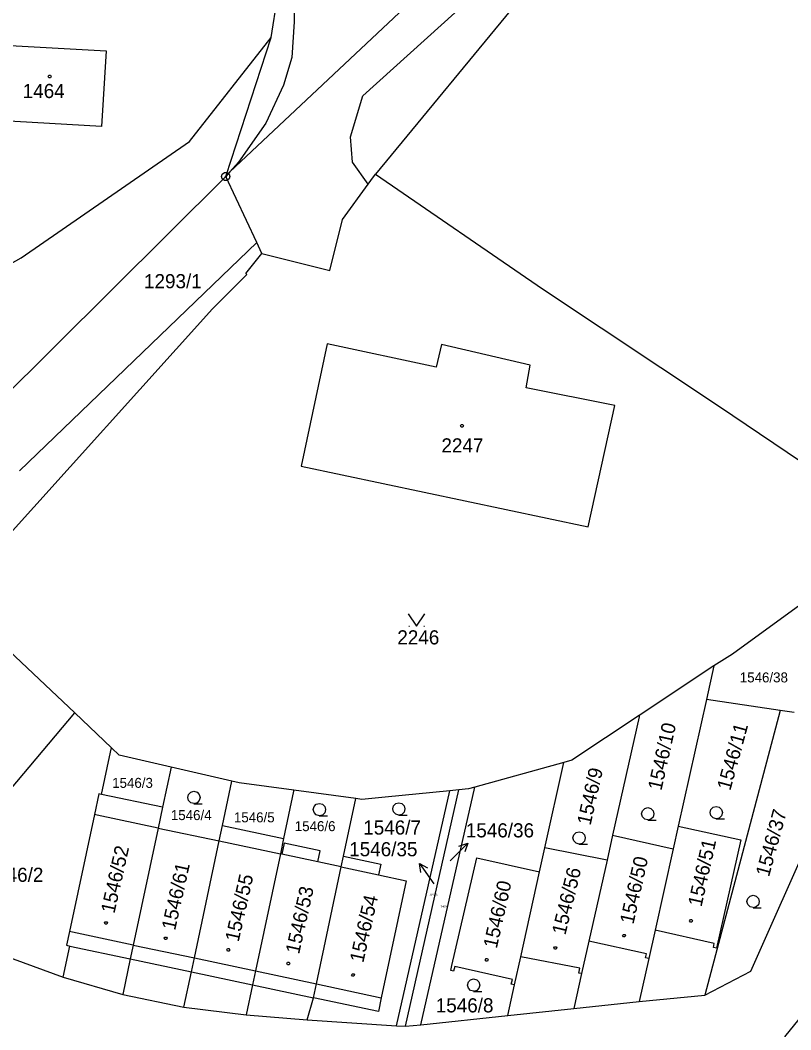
# Model space of a CAD drawing. Extents: x -609861 to -605046, y -1120287 to -1116307.
# Drawn here: x -606743.1 to -606650.3, y -1118876.3 to -1118754.8 of the extents above; entities that cross this region are included whole.
import ezdxf

# ---------------------------------------------------------------- set-up
doc = ezdxf.new("R2010")
doc.units = 0
for name, color, linetype in [('Vrstva 1', 7, 'Continuous'), ('Vrstva 2', 7, 'Continuous'), ('Vrstva 3', 7, 'Continuous'), ('Vrstva 4', 7, 'Continuous'), ('Vrstva 5', 7, 'Continuous'), ('Vrstva 7', 7, 'Continuous'), ('Vrstva 8', 7, 'Continuous')]:
    doc.layers.add(name, color=color, linetype=linetype)

msp = doc.modelspace()

# ---------------------------------------------------------------- linework, layer by layer
at = {"layer": 'Vrstva 1'}
for p, q in [((-606672.04, -1118739.04), (-606700.35, -1118773.35)), ((-606712.91, -1118756.9), (-606712, -1118751.17)), ((-606697.5, -1118753.9), (-606717.86, -1118773.05)), ((-606745.8, -1118757.78), (-606732.78, -1118758.49)), ((-606722.71, -1118769.38), (-606712.91, -1118756.9)), ((-606718.33, -1118773.49), (-606712.91, -1118756.9)), ((-606732.78, -1118758.49), (-606733.32, -1118767.58)), ((-606733.32, -1118767.58), (-606746.41, -1118766.85)), ((-606743.02, -1118783.41), (-606722.71, -1118769.38)), ((-606718.37, -1118773.62), (-606751.84, -1118806.84)), ((-606718.37, -1118773.62), (-606718.33, -1118773.49)), ((-606714.64, -1118781.57), (-606718.37, -1118773.62)), ((-606717.86, -1118773.05), (-606718.33, -1118773.49)), ((-606700.9, -1118774.11), (-606700.35, -1118773.35)), ((-606700.35, -1118773.35), (-606680.21, -1118787.11)), ((-606704.29, -1118778.8), (-606701.2, -1118774.52)), ((-606701.2, -1118774.52), (-606700.9, -1118774.11)), ((-606705.85, -1118784.93), (-606704.29, -1118778.8)), ((-606714.64, -1118781.57), (-606743.22, -1118809.02)), ((-606714.03, -1118782.87), (-606714.64, -1118781.57)), ((-606752.27, -1118788.61), (-606743.02, -1118783.41)), ((-606715.96, -1118785.29), (-606714.03, -1118782.87)), ((-606714.03, -1118782.87), (-606705.85, -1118784.93)), ((-606719.97, -1118789.52), (-606715.81, -1118785.41)), ((-606715.81, -1118785.41), (-606715.96, -1118785.29)), ((-606680.21, -1118787.11), (-606658.92, -1118801.27)), ((-606751.28, -1118824.26), (-606719.97, -1118789.52)), ((-606706.17, -1118793.74), (-606709.3, -1118808.48)), ((-606693.01, -1118796.54), (-606706.17, -1118793.74)), ((-606692.37, -1118793.83), (-606693.01, -1118796.54)), ((-606681.69, -1118796.31), (-606692.37, -1118793.83)), ((-606682.18, -1118799.05), (-606681.69, -1118796.31)), ((-606671.52, -1118801.17), (-606682.18, -1118799.05)), ((-606674.74, -1118815.77), (-606671.52, -1118801.17)), ((-606658.92, -1118801.27), (-606641.12, -1118813.3)), ((-606709.3, -1118808.48), (-606674.74, -1118815.77)), ((-606736.55, -1118838.17), (-606751.28, -1118824.26)), ((-606648.8, -1118824.86), (-606657.35, -1118831.09)), ((-606657.35, -1118831.09), (-606659.58, -1118832.49)), ((-606659.58, -1118832.49), (-606668.56, -1118838.48)), ((-606659.58, -1118832.49), (-606660.48, -1118836.54)), ((-606660.48, -1118836.54), (-606663.87, -1118851.77)), ((-606651.58, -1118837.86), (-606660.48, -1118836.54)), ((-606651.58, -1118837.86), (-606660.66, -1118872.13)), ((-606649.9, -1118838.12), (-606651.58, -1118837.86)), ((-606759.1, -1118864.93), (-606736.55, -1118838.17)), ((-606732.13, -1118842.35), (-606736.55, -1118838.17)), ((-606668.56, -1118838.48), (-606676.69, -1118843.85)), ((-606668.59, -1118838.63), (-606671.79, -1118852.87)), ((-606668.56, -1118838.48), (-606668.59, -1118838.63)), ((-606733.32, -1118847.96), (-606732.25, -1118842.88)), ((-606732.25, -1118842.88), (-606732.13, -1118842.35)), ((-606731.18, -1118843.25), (-606732.13, -1118842.35)), ((-606724.95, -1118844.69), (-606731.18, -1118843.25)), ((-606677.67, -1118844.12), (-606688.38, -1118847.09)), ((-606679.94, -1118854.41), (-606677.67, -1118844.12)), ((-606676.69, -1118843.85), (-606677.67, -1118844.12)), ((-606724.95, -1118844.69), (-606725.97, -1118849.52)), ((-606717.63, -1118846.38), (-606724.95, -1118844.69)), ((-606718.76, -1118851.7), (-606717.63, -1118846.38)), ((-606716.73, -1118846.59), (-606717.63, -1118846.38)), ((-606710.16, -1118847.47), (-606716.73, -1118846.59)), ((-606710.19, -1118847.59), (-606711.4, -1118853.26)), ((-606710.16, -1118847.47), (-606710.19, -1118847.59)), ((-606702.7, -1118848.47), (-606710.16, -1118847.47)), ((-606691.37, -1118847.52), (-606699.17, -1118848.29)), ((-606697.82, -1118875.8), (-606691.37, -1118847.52)), ((-606696.73, -1118875.87), (-606690.28, -1118847.41)), ((-606694.89, -1118875.68), (-606688.38, -1118847.09)), ((-606690.28, -1118847.41), (-606691.37, -1118847.52)), ((-606689.15, -1118847.3), (-606690.28, -1118847.41)), ((-606688.38, -1118847.09), (-606689.15, -1118847.3)), ((-606733.65, -1118847.88), (-606734.18, -1118850.38)), ((-606733.32, -1118847.96), (-606733.65, -1118847.88)), ((-606725.97, -1118849.52), (-606733.32, -1118847.96)), ((-606704.19, -1118855.41), (-606702.7, -1118848.47)), ((-606701.97, -1118848.57), (-606702.7, -1118848.47)), ((-606699.17, -1118848.29), (-606701.97, -1118848.57)), ((-606725.97, -1118849.52), (-606726.5, -1118852.02)), ((-606655.14, -1118869.24), (-606646.48, -1118849.73)), ((-606734.18, -1118850.38), (-606737.19, -1118864.46)), ((-606726.5, -1118852.02), (-606729.51, -1118866.1)), ((-606726.5, -1118852.02), (-606719.16, -1118853.56)), ((-606719.16, -1118853.56), (-606718.76, -1118851.7)), ((-606718.76, -1118851.7), (-606711.4, -1118853.26)), ((-606663.87, -1118851.77), (-606664.47, -1118854.5)), ((-606663.87, -1118851.77), (-606656.35, -1118853.44)), ((-606722.14, -1118867.65), (-606719.16, -1118853.56)), ((-606711.4, -1118853.26), (-606711.79, -1118855.12)), ((-606711.32, -1118853.84), (-606711.6, -1118855.16)), ((-606707.01, -1118854.76), (-606711.32, -1118853.84)), ((-606671.79, -1118852.87), (-606672.45, -1118855.89)), ((-606671.79, -1118852.87), (-606664.47, -1118854.5)), ((-606656.35, -1118853.44), (-606659.25, -1118866.47)), ((-606711.79, -1118855.12), (-606714.79, -1118869.21)), ((-606711.6, -1118855.16), (-606711.79, -1118855.12)), ((-606707.29, -1118856.08), (-606707.01, -1118854.76)), ((-606680.58, -1118857.3), (-606679.94, -1118854.41)), ((-606672.45, -1118855.89), (-606679.94, -1118854.41)), ((-606664.47, -1118854.5), (-606666.66, -1118864.31)), ((-606704.46, -1118856.68), (-606707.29, -1118856.08)), ((-606704.46, -1118856.68), (-606704.19, -1118855.41)), ((-606704.19, -1118855.41), (-606699.69, -1118856.37)), ((-606691.12, -1118868.57), (-606688.14, -1118855.59)), ((-606688.14, -1118855.59), (-606680.58, -1118857.3)), ((-606672.45, -1118855.89), (-606674.63, -1118865.61)), ((-606707.45, -1118870.77), (-606704.46, -1118856.68)), ((-606699.69, -1118856.37), (-606699.96, -1118857.64)), ((-606682.84, -1118867.5), (-606680.58, -1118857.3)), ((-606699.96, -1118857.64), (-606696.63, -1118858.35)), ((-606696.63, -1118858.35), (-606699.63, -1118872.43)), ((-606737.19, -1118864.46), (-606737.54, -1118866.12)), ((-606666.66, -1118864.31), (-606667.42, -1118867.73)), ((-606659.53, -1118865.9), (-606666.66, -1118864.31)), ((-606674.63, -1118865.61), (-606675.51, -1118869.53)), ((-606659.63, -1118866.38), (-606659.53, -1118865.9)), ((-606737.94, -1118869.96), (-606737.15, -1118866.21)), ((-606737.54, -1118866.12), (-606737.15, -1118866.21)), ((-606729.51, -1118866.1), (-606729.86, -1118867.76)), ((-606659.25, -1118866.47), (-606659.63, -1118866.38)), ((-606745.17, -1118867.33), (-606737.94, -1118869.96)), ((-606729.86, -1118867.76), (-606730.77, -1118872.04)), ((-606722.5, -1118869.32), (-606722.14, -1118867.65)), ((-606683.59, -1118870.9), (-606682.84, -1118867.5)), ((-606667.42, -1118867.73), (-606668.56, -1118872.88)), ((-606723.4, -1118873.58), (-606722.5, -1118869.32)), ((-606714.79, -1118869.21), (-606715.14, -1118870.87)), ((-606691.26, -1118869.16), (-606691.12, -1118868.57)), ((-606690.92, -1118869.24), (-606691.26, -1118869.16)), ((-606690.79, -1118868.66), (-606690.92, -1118869.24)), ((-606683.85, -1118870.23), (-606690.79, -1118868.66)), ((-606675.51, -1118869.53), (-606676.44, -1118873.73)), ((-606660.66, -1118872.13), (-606655.14, -1118869.24)), ((-606737.94, -1118869.96), (-606730.77, -1118872.04)), ((-606715.14, -1118870.87), (-606715.91, -1118874.48)), ((-606707.81, -1118872.43), (-606707.45, -1118870.77)), ((-606684.4, -1118874.58), (-606683.59, -1118870.9)), ((-606683.98, -1118870.81), (-606683.85, -1118870.23)), ((-606683.59, -1118870.9), (-606683.98, -1118870.81)), ((-606730.77, -1118872.04), (-606723.4, -1118873.58)), ((-606668.56, -1118872.88), (-606660.66, -1118872.13)), ((-606708.55, -1118875.1), (-606707.81, -1118872.43)), ((-606699.98, -1118874.09), (-606707.81, -1118872.43)), ((-606699.63, -1118872.43), (-606699.98, -1118874.09)), ((-606676.44, -1118873.73), (-606668.56, -1118872.88)), ((-606647.64, -1118872.9), (-606651.07, -1118877.13)), ((-606723.4, -1118873.58), (-606715.91, -1118874.48)), ((-606715.91, -1118874.48), (-606708.55, -1118875.1)), ((-606684.4, -1118874.58), (-606676.44, -1118873.73)), ((-606708.55, -1118875.1), (-606697.82, -1118875.8)), ((-606696.73, -1118875.87), (-606694.89, -1118875.68)), ((-606694.89, -1118875.68), (-606684.4, -1118874.58)), ((-606697.82, -1118875.8), (-606696.73, -1118875.87))]:
    msp.add_line(p, q, dxfattribs=at)
at = {"layer": 'Vrstva 3'}
for p, q in [((-606696.33, -1118827.72), (-606696.23, -1118827.72)), ((-606694.53, -1118827.72), (-606694.43, -1118827.72))]:
    msp.add_line(p, q, dxfattribs=at)
for points in [[(-606696.38, -1118826.22), (-606695.38, -1118827.72), (-606694.38, -1118826.22)], [(-606722.18, -1118849.07), (-606722.56, -1118848.97), (-606722.83, -1118848.7), (-606722.93, -1118848.33), (-606722.83, -1118847.96), (-606722.56, -1118847.69), (-606722.19, -1118847.59), (-606721.82, -1118847.69), (-606721.55, -1118847.96), (-606721.45, -1118848.34), (-606721.55, -1118848.72), (-606721.82, -1118848.99), (-606722.2, -1118849.09), (-606721.2, -1118849.09)], [(-606707.08, -1118850.53), (-606707.46, -1118850.43), (-606707.73, -1118850.16), (-606707.83, -1118849.79), (-606707.73, -1118849.42), (-606707.46, -1118849.15), (-606707.09, -1118849.05), (-606706.72, -1118849.15), (-606706.45, -1118849.42), (-606706.35, -1118849.8), (-606706.45, -1118850.18), (-606706.72, -1118850.45), (-606707.1, -1118850.55), (-606706.1, -1118850.55)], [(-606697.51, -1118850.45), (-606697.89, -1118850.35), (-606698.16, -1118850.08), (-606698.26, -1118849.71), (-606698.16, -1118849.34), (-606697.89, -1118849.07), (-606697.52, -1118848.97), (-606697.15, -1118849.07), (-606696.88, -1118849.34), (-606696.78, -1118849.72), (-606696.88, -1118850.1), (-606697.15, -1118850.37), (-606697.53, -1118850.47), (-606696.53, -1118850.47)], [(-606667.53, -1118851.04), (-606667.91, -1118850.94), (-606668.18, -1118850.67), (-606668.28, -1118850.3), (-606668.18, -1118849.93), (-606667.91, -1118849.66), (-606667.54, -1118849.56), (-606667.17, -1118849.66), (-606666.9, -1118849.93), (-606666.8, -1118850.31), (-606666.9, -1118850.69), (-606667.17, -1118850.96), (-606667.55, -1118851.06), (-606666.55, -1118851.06)], [(-606659.29, -1118850.89), (-606659.67, -1118850.79), (-606659.94, -1118850.52), (-606660.04, -1118850.15), (-606659.94, -1118849.78), (-606659.67, -1118849.51), (-606659.3, -1118849.41), (-606658.93, -1118849.51), (-606658.66, -1118849.78), (-606658.56, -1118850.16), (-606658.66, -1118850.54), (-606658.93, -1118850.81), (-606659.31, -1118850.91), (-606658.31, -1118850.91)], [(-606675.8, -1118853.94), (-606676.18, -1118853.84), (-606676.45, -1118853.57), (-606676.55, -1118853.2), (-606676.45, -1118852.83), (-606676.18, -1118852.56), (-606675.81, -1118852.46), (-606675.44, -1118852.56), (-606675.17, -1118852.83), (-606675.07, -1118853.21), (-606675.17, -1118853.59), (-606675.44, -1118853.86), (-606675.82, -1118853.96), (-606674.82, -1118853.96)], [(-606654.85, -1118861.59), (-606655.23, -1118861.49), (-606655.5, -1118861.22), (-606655.6, -1118860.85), (-606655.5, -1118860.48), (-606655.23, -1118860.21), (-606654.86, -1118860.11), (-606654.49, -1118860.21), (-606654.22, -1118860.48), (-606654.12, -1118860.86), (-606654.22, -1118861.24), (-606654.49, -1118861.51), (-606654.87, -1118861.61), (-606653.87, -1118861.61)], [(-606688.5, -1118871.65), (-606688.88, -1118871.55), (-606689.15, -1118871.28), (-606689.25, -1118870.91), (-606689.15, -1118870.54), (-606688.88, -1118870.27), (-606688.51, -1118870.17), (-606688.14, -1118870.27), (-606687.87, -1118870.54), (-606687.77, -1118870.92), (-606687.87, -1118871.3), (-606688.14, -1118871.57), (-606688.52, -1118871.67), (-606687.52, -1118871.67)]]:
    msp.add_lwpolyline(points, dxfattribs=at)
at = {"layer": 'Vrstva 4'}
for p, q in [((-606701.87, -1118763.91), (-606686.66, -1118750.17)), ((-606710.08, -1118751.46), (-606710.14, -1118754.99)), ((-606710.14, -1118754.99), (-606710.42, -1118759.29)), ((-606710.42, -1118759.29), (-606711.41, -1118762.64)), ((-606711.41, -1118762.64), (-606713.55, -1118767.18)), ((-606703.33, -1118768.84), (-606701.87, -1118763.91)), ((-606713.55, -1118767.18), (-606716.82, -1118771.88)), ((-606703.11, -1118771.87), (-606703.33, -1118768.84)), ((-606716.82, -1118771.88), (-606717.86, -1118773.05)), ((-606701.2, -1118774.52), (-606703.11, -1118771.87)), ((-606717.86, -1118773.05), (-606718.37, -1118773.62)), ((-606733.84, -1118850.45), (-606734.18, -1118850.38)), ((-606726.5, -1118852.02), (-606733.84, -1118850.45)), ((-606719.16, -1118853.56), (-606711.79, -1118855.12)), ((-606707.29, -1118856.08), (-606711.6, -1118855.16)), ((-606704.46, -1118856.68), (-606699.96, -1118857.64)), ((-606736.8, -1118864.54), (-606737.19, -1118864.46)), ((-606729.51, -1118866.1), (-606736.8, -1118864.54)), ((-606667.7, -1118867.15), (-606674.63, -1118865.61)), ((-606737.15, -1118866.21), (-606729.86, -1118867.76)), ((-606729.51, -1118866.1), (-606722.14, -1118867.65)), ((-606667.81, -1118867.64), (-606667.7, -1118867.15)), ((-606729.86, -1118867.76), (-606722.5, -1118869.32)), ((-606722.14, -1118867.65), (-606714.79, -1118869.21)), ((-606675.72, -1118868.89), (-606682.84, -1118867.5)), ((-606667.42, -1118867.73), (-606667.81, -1118867.64)), ((-606722.5, -1118869.32), (-606715.14, -1118870.87)), ((-606714.79, -1118869.21), (-606707.45, -1118870.77)), ((-606675.84, -1118869.47), (-606675.72, -1118868.89)), ((-606675.51, -1118869.53), (-606675.84, -1118869.47)), ((-606715.14, -1118870.87), (-606707.81, -1118872.43)), ((-606707.45, -1118870.77), (-606699.63, -1118872.43))]:
    msp.add_line(p, q, dxfattribs=at)
at = {"layer": 'Vrstva 5'}
for points in [[(-606739.48, -1118761.42), (-606739.39, -1118761.57), (-606739.48, -1118761.72), (-606739.66, -1118761.72), (-606739.75, -1118761.57), (-606739.66, -1118761.42)], [(-606689.82, -1118803.47), (-606689.73, -1118803.62), (-606689.82, -1118803.77), (-606690, -1118803.77), (-606690.09, -1118803.62), (-606690, -1118803.47)], [(-606732.69, -1118863.29), (-606732.6, -1118863.44), (-606732.69, -1118863.59), (-606732.87, -1118863.59), (-606732.96, -1118863.44), (-606732.87, -1118863.29)], [(-606662.23, -1118863.04), (-606662.14, -1118863.19), (-606662.23, -1118863.34), (-606662.41, -1118863.34), (-606662.5, -1118863.19), (-606662.41, -1118863.04)], [(-606670.3, -1118864.81), (-606670.21, -1118864.96), (-606670.3, -1118865.11), (-606670.48, -1118865.11), (-606670.57, -1118864.96), (-606670.48, -1118864.81)], [(-606725.5, -1118865.13), (-606725.41, -1118865.28), (-606725.5, -1118865.43), (-606725.68, -1118865.43), (-606725.77, -1118865.28), (-606725.68, -1118865.13)], [(-606717.98, -1118866.53), (-606717.89, -1118866.68), (-606717.98, -1118866.83), (-606718.16, -1118866.83), (-606718.25, -1118866.68), (-606718.16, -1118866.53)], [(-606678.59, -1118866.3), (-606678.5, -1118866.45), (-606678.59, -1118866.6), (-606678.77, -1118866.6), (-606678.86, -1118866.45), (-606678.77, -1118866.3)], [(-606710.73, -1118868.16), (-606710.64, -1118868.31), (-606710.73, -1118868.46), (-606710.91, -1118868.46), (-606711, -1118868.31), (-606710.91, -1118868.16)], [(-606686.84, -1118867.73), (-606686.75, -1118867.88), (-606686.84, -1118868.03), (-606687.02, -1118868.03), (-606687.11, -1118867.88), (-606687.02, -1118867.73)], [(-606702.94, -1118869.54), (-606702.85, -1118869.69), (-606702.94, -1118869.84), (-606703.12, -1118869.84), (-606703.21, -1118869.69), (-606703.12, -1118869.54)]]:
    msp.add_lwpolyline(points, close=True, dxfattribs=at)
at = {"layer": 'Vrstva 7'}
for p, q in [((-606689.23, -1118853.827), (-606691.33, -1118855.97)), ((-606695.043, -1118856.268), (-606693.3, -1118858.71))]:
    msp.add_line(p, q, dxfattribs=at)
for points in [[(-606690.287, -1118854.191), (-606689.23, -1118853.827), (-606689.573, -1118854.891)], [(-606694.869, -1118857.373), (-606695.043, -1118856.268), (-606694.055, -1118856.792)]]:
    msp.add_lwpolyline(points, dxfattribs=at)
at = {"layer": 'Vrstva 8'}
msp.add_line((-606718.49, -1118773.62), (-606718.25, -1118773.62), dxfattribs=at)
msp.add_lwpolyline([(-606718.22, -1118773.14), (-606717.97, -1118773.32), (-606717.87, -1118773.61), (-606717.97, -1118773.9), (-606718.22, -1118774.08), (-606718.53, -1118774.08), (-606718.78, -1118773.9), (-606718.88, -1118773.61), (-606718.78, -1118773.32), (-606718.53, -1118773.14)], close=True, dxfattribs=at)

# ---------------------------------------------------------------- texts
at = {"layer": 'Vrstva 2'}
for s, height, p in [('1464', 1.7, (-606742.817, -1118764.17)), ('1293/1', 1.7, (-606728.207, -1118787.06)), ('2247', 1.7, (-606692.391, -1118806.82)), ('2246', 1.7, (-606697.703, -1118829.92)), ('1546/38', 1.2, (-606656.463, -1118834.49)), ('1546/3', 1.2, (-606732.043, -1118847.18)), ('1546/4', 1.2, (-606724.973, -1118851.06)), ('1546/5', 1.2, (-606717.383, -1118851.33)), ('1546/6', 1.2, (-606710.053, -1118852.39)), ('1546/7', 1.7, (-606701.807, -1118852.8)), ('1546/2', 1.7, (-606747.277, -1118858.49)), ('1546/35', 0.2, (-606693.824, -1118860.11)), ('1546/36', 0.2, (-606692.604, -1118861.56)), ('1546/8', 1.7, (-606693.077, -1118874.2))]:
    msp.add_text(s, height=height, dxfattribs=at).set_placement(p)
for s, rotation, p in [('1546/10', 77.4066, (-606665.904, -1118847.587)), ('1546/11', 74.7137, (-606657.606, -1118847.591)), ('1546/9', 77.4066, (-606674.434, -1118851.767)), ('1546/37', 74.7137, (-606652.946, -1118857.971)), ('1546/51', 77.4066, (-606661.074, -1118861.567)), ('1546/52', 77.4066, (-606731.774, -1118862.377)), ('1546/50', 77.4066, (-606669.274, -1118863.677)), ('1546/61', 77.4066, (-606724.464, -1118864.407)), ('1546/56', 76.48987, (-606677.468, -1118864.978)), ('1546/55', 77.4066, (-606716.814, -1118865.797)), ('1546/60', 77.4066, (-606685.724, -1118866.587)), ('1546/53', 77.4066, (-606709.534, -1118867.267)), ('1546/54', 77.4066, (-606701.804, -1118868.307))]:
    msp.add_text(s, height=1.7, rotation=rotation, dxfattribs=at).set_placement(p)
at = {"layer": 'Vrstva 7'}
for s, p in [('1546/36', (-606689.457, -1118853.14)), ('1546/35', (-606703.497, -1118855.41))]:
    msp.add_text(s, height=1.7, dxfattribs=at).set_placement(p)

doc.saveas('drawing.dxf')
